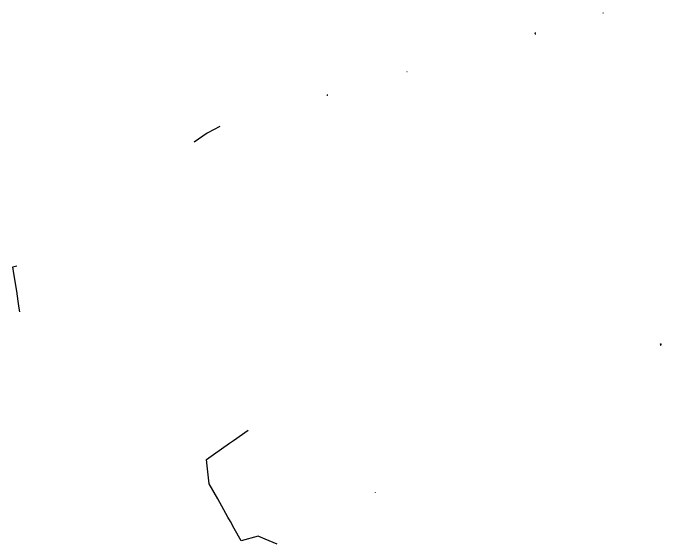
# Model space of a CAD drawing. Extents: x -493753 to -49290, y -1127285 to -112654.
# Drawn here: x -49370.4 to -49290.1, y -112720 to -112654.2 of the extents above; entities that cross this region are included whole.
import ezdxf

# ---------------------------------------------------------------- set-up
doc = ezdxf.new("R2010")
doc.units = 0
for name, color, linetype in [('Vrstva 11', 7, 'Continuous'), ('Vrstva 14', 7, 'Continuous'), ('Vrstva 22', 7, 'Continuous'), ('Vrstva 25', 7, 'Continuous'), ('Vrstva 33', 7, 'Continuous'), ('Vrstva 36', 7, 'Continuous'), ('Vrstva 53', 7, 'Continuous')]:
    doc.layers.add(name, color=color, linetype=linetype)

msp = doc.modelspace()

# ---------------------------------------------------------------- linework, layer by layer
at = {"layer": 'Vrstva 11'}
msp.add_lwpolyline([(-49369.554, -112691.235), (-49369.625, -112690.778), (-49369.753, -112689.93), (-49369.94, -112688.681), (-49370.288, -112686.483), (-49370.411, -112685.679), (-49369.946, -112685.56)], dxfattribs=at)
at = {"layer": 'Vrstva 14'}
msp.add_lwpolyline([(-49344.801, -112668.321), (-49346.373, -112669.116), (-49347.954, -112670.239)], dxfattribs=at)
at = {"layer": 'Vrstva 22'}
msp.add_arc((-49331.475, -112664.369), 0.05, 199.13318, 0, dxfattribs=at)
at = {"layer": 'Vrstva 25'}
msp.add_circle((-49297.303, -112654.255), 0.005, dxfattribs=at)
at = {"layer": 'Vrstva 33'}
for p, q in [((-49305.689, -112656.729), (-49305.747, -112656.747)), ((-49305.738, -112656.785), (-49305.685, -112656.732)), ((-49305.73, -112656.741), (-49305.685, -112656.785)), ((-49290.196, -112695.207), (-49290.143, -112695.26)), ((-49290.196, -112695.26), (-49290.143, -112695.207)), ((-49290.171, -112695.367), (-49290.153, -112695.357))]:
    msp.add_line(p, q, dxfattribs=at)
for centre, radius in [((-49305.712, -112656.874), 0.019), ((-49305.712, -112656.874), 0.005), ((-49290.169, -112695.233), 0.0375), ((-49290.169, -112695.348), 0.005)]:
    msp.add_circle(centre, radius, dxfattribs=at)
for centre, radius, start, end in [((-49305.712, -112656.759), 0.0375, 160.69432, 52.32173), ((-49290.169, -112695.348), 0.019, 330.03108, 264.75197)]:
    msp.add_arc(centre, radius, start, end, dxfattribs=at)
at = {"layer": 'Vrstva 36'}
for p, q in [((-49321.626, -112661.495), (-49321.561, -112661.495)), ((-49325.495, -112713.671), (-49325.495, -112713.601))]:
    msp.add_line(p, q, dxfattribs=at)
at = {"layer": 'Vrstva 53'}
msp.add_lwpolyline([(-49337.686, -112719.988), (-49339.174, -112719.374), (-49340.03, -112719.02), (-49342.14, -112719.58), (-49342.991, -112718.068), (-49343.483, -112717.193), (-49343.774, -112716.674), (-49345.053, -112714.399), (-49346.11, -112712.52), (-49346.352, -112710.306), (-49346.44, -112709.51), (-49345.561, -112708.892), (-49343.572, -112707.493), (-49343.107, -112707.166), (-49341.28, -112705.88)], dxfattribs=at)

doc.saveas('drawing.dxf')
